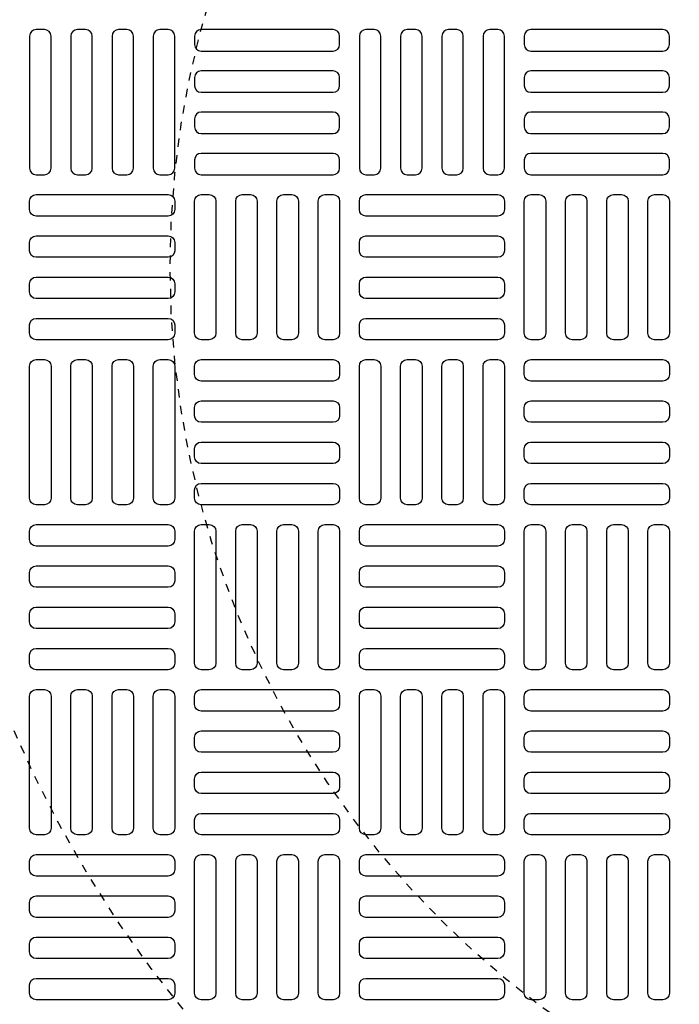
# Model space of a CAD drawing. Extents: x -169 to 6736, y -208 to 3022.
# Tile 465 of 656: x 1858 to 1866, y 1308 to 1320. Entities that reach past the tile are written whole.
import ezdxf

# ---------------------------------------------------------------- set-up
doc = ezdxf.new("R2010")
doc.units = 0
doc.header["$MEASUREMENT"] = 0
doc.header["$PDSIZE"] = 1
doc.linetypes.add('HIDDEN2', pattern=[0.28125, 0.1875, -0.09375])
doc.layers.get('DEFPOINTS').update_dxf_attribs({"linetype": 'CONTINUOUS'})
for name, color, linetype in [('DIM', 3, 'CONTINUOUS'), ('TANK-MANHOLE-COVER-40', 2, 'CONTINUOUS'), ('TANK-MANHOLE-COVER-HATCH-40', 252, 'CONTINUOUS')]:
    doc.layers.add(name, color=color, linetype=linetype)
doc.styles.add('SIMPLEX', font='simplex')
doc.dimstyles.new('DIM64', dxfattribs={"dimscale": 64, "dimtxt": 0.09375, "dimasz": 0.09375, "dimexe": 0.0625, "dimexo": 0.0625, "dimgap": 0.046875, "dimtad": 1, "dimdec": 4, "dimzin": 3, "dimdsep": 46, "dimlunit": 4, "dimtxsty": 'SIMPLEX', "dimcen": 0, "dimclrd": 256, "dimclre": 256, "dimclrt": 256, "dimadec": 0, "dimazin": 0, "dimtfac": 1, "dimtdec": 4, "dimtmove": 0, "dimatfit": 3, "dimfxl": 1, "dimfrac": 2, "dimtolj": 1, "dimtzin": 0, "dimarcsym": 0})

# ---------------------------------------------------------------- blocks, each defined once
blk = doc.blocks.new('*D33')
at = {"layer": 'DEFPOINTS', "color": 0, "transparency": 16777216}
for p in [(1800.266, 1380.018), (2061.773, 1380.018), (2061.773, 1254.018)]:
    blk.add_point(p, dxfattribs=at)
at = {"layer": 'DIM', "lineweight": -2, "transparency": 16777216}
for p, q in [((1804.266, 1380.018), (2065.773, 1380.018)), ((2061.773, 1260.018), (2061.773, 1374.018))]:
    blk.add_line(p, q, dxfattribs=at)
at = {"layer": 'DIM', "transparency": 16777216}
for points in [[(2060.773, 1374.018), (2062.773, 1374.018), (2061.773, 1380.018)], [(2060.773, 1260.018), (2062.773, 1260.018), (2061.773, 1254.018)]]:
    blk.add_solid(points, dxfattribs=at)
at = {"layer": 'DIM', "transparency": 16777216, "insert": (2055.201, 1317.018), "char_height": 6, "attachment_point": 5, "rotation": 90, "style": 'SIMPLEX'}
blk.add_mtext('\\A1;10\'-6"', dxfattribs=at)

msp = doc.modelspace()

# ---------------------------------------------------------------- linework, layer by layer
at = {"layer": 'DEFPOINTS', "color": 8, "linetype": 'HIDDEN2', "ltscale": 0.125}
msp.add_circle((1871.12278, 1317.01762), 14, dxfattribs=at)
msp.add_circle((1871.12278, 1317.01762), 14, dxfattribs=at)
at = {"layer": 'DEFPOINTS', "color": 8, "linetype": 'HIDDEN2', "ltscale": 0.5}
msp.add_circle((1871.12278, 1317.01762), 11, dxfattribs=at)
msp.add_circle((1871.12278, 1317.01762), 11, dxfattribs=at)
at = {"layer": 'TANK-MANHOLE-COVER-40', "color": 4, "linetype": 'Continuous'}
msp.add_circle((1871.12201, 1317.01762), 22.63902, dxfattribs=at)
at = {"layer": 'TANK-MANHOLE-COVER-40', "color": 1, "linetype": 'Continuous'}
msp.add_circle((1871.12201, 1317.01762), 22.44094, dxfattribs=at)
at = {"layer": 'TANK-MANHOLE-COVER-40', "color": 2, "linetype": 'Continuous'}
msp.add_circle((1871.12201, 1317.01762), 21.65354, dxfattribs=at)
at = {"layer": 'TANK-MANHOLE-COVER-HATCH-40', "linetype": 'Continuous', "flags": 128}
for points in [[(1858.62201, 1318.11999, 0.41421356), (1858.70075, 1318.19873), (1858.70075, 1319.77353, 0.41421356), (1858.62201, 1319.85227), (1858.52359, 1319.85227, 0.41421356), (1858.44485, 1319.77353), (1858.44485, 1318.19873, 0.41421356), (1858.52359, 1318.11999)], [(1859.11414, 1318.11999, 0.41421356), (1859.19288, 1318.19873), (1859.19288, 1319.77353, 0.41421356), (1859.11414, 1319.85227), (1859.01571, 1319.85227, 0.41421356), (1858.93697, 1319.77353), (1858.93697, 1318.19873, 0.41421356), (1859.01571, 1318.11999)], [(1859.60627, 1318.11999, 0.41421356), (1859.68501, 1318.19873), (1859.68501, 1319.77353, 0.41421356), (1859.60627, 1319.85227), (1859.50784, 1319.85227, 0.41421356), (1859.4291, 1319.77353), (1859.4291, 1318.19873, 0.41421356), (1859.50784, 1318.11999)], [(1860.09839, 1318.11999, 0.41421356), (1860.17713, 1318.19873), (1860.17713, 1319.77353, 0.41421356), (1860.09839, 1319.85227), (1859.99997, 1319.85227, 0.41421356), (1859.92123, 1319.77353), (1859.92123, 1318.19873, 0.41421356), (1859.99997, 1318.11999)], [(1860.41335, 1319.6751, 0.41421356), (1860.49209, 1319.59636), (1862.0669, 1319.59636, 0.41421356), (1862.14564, 1319.6751), (1862.14564, 1319.77353, 0.41421356), (1862.0669, 1319.85227), (1860.49209, 1319.85227, 0.41421356), (1860.41335, 1319.77353)], [(1862.55902, 1318.11999, 0.41421356), (1862.63776, 1318.19873), (1862.63776, 1319.77353, 0.41421356), (1862.55902, 1319.85227), (1862.4606, 1319.85227, 0.41421356), (1862.38186, 1319.77353), (1862.38186, 1318.19873, 0.41421356), (1862.4606, 1318.11999)], [(1863.05115, 1318.11999, 0.41421356), (1863.12989, 1318.19873), (1863.12989, 1319.77353, 0.41421356), (1863.05115, 1319.85227), (1862.95272, 1319.85227, 0.41421356), (1862.87398, 1319.77353), (1862.87398, 1318.19873, 0.41421356), (1862.95272, 1318.11999)], [(1863.54327, 1318.11999, 0.41421356), (1863.62201, 1318.19873), (1863.62201, 1319.77353, 0.41421356), (1863.54327, 1319.85227), (1863.44485, 1319.85227, 0.41421356), (1863.36611, 1319.77353), (1863.36611, 1318.19873, 0.41421356), (1863.44485, 1318.11999)], [(1864.0354, 1318.11999, 0.41421356), (1864.11414, 1318.19873), (1864.11414, 1319.77353, 0.41421356), (1864.0354, 1319.85227), (1863.93697, 1319.85227, 0.41421356), (1863.85823, 1319.77353), (1863.85823, 1318.19873, 0.41421356), (1863.93697, 1318.11999)], [(1864.35036, 1319.6751, 0.41421356), (1864.4291, 1319.59636), (1866.0039, 1319.59636, 0.41421356), (1866.08264, 1319.6751), (1866.08264, 1319.77353, 0.41421356), (1866.0039, 1319.85227), (1864.4291, 1319.85227, 0.41421356), (1864.35036, 1319.77353)], [(1860.41335, 1319.18298, 0.41421356), (1860.49209, 1319.10424), (1862.0669, 1319.10424, 0.41421356), (1862.14564, 1319.18298), (1862.14564, 1319.2814, 0.41421356), (1862.0669, 1319.36014), (1860.49209, 1319.36014, 0.41421356), (1860.41335, 1319.2814)], [(1864.35036, 1319.18298, 0.41421356), (1864.4291, 1319.10424), (1866.0039, 1319.10424, 0.41421356), (1866.08264, 1319.18298), (1866.08264, 1319.2814, 0.41421356), (1866.0039, 1319.36014), (1864.4291, 1319.36014, 0.41421356), (1864.35036, 1319.2814)], [(1860.41335, 1318.69085, 0.41421356), (1860.49209, 1318.61211), (1862.0669, 1318.61211, 0.41421356), (1862.14564, 1318.69085), (1862.14564, 1318.78928, 0.41421356), (1862.0669, 1318.86802), (1860.49209, 1318.86802, 0.41421356), (1860.41335, 1318.78928)], [(1864.35036, 1318.69085, 0.41421356), (1864.4291, 1318.61211), (1866.0039, 1318.61211, 0.41421356), (1866.08264, 1318.69085), (1866.08264, 1318.78928, 0.41421356), (1866.0039, 1318.86802), (1864.4291, 1318.86802, 0.41421356), (1864.35036, 1318.78928)], [(1860.41335, 1318.19873, 0.41421356), (1860.49209, 1318.11999), (1862.0669, 1318.11999, 0.41421356), (1862.14564, 1318.19873), (1862.14564, 1318.29715, 0.41421356), (1862.0669, 1318.37589), (1860.49209, 1318.37589, 0.41421356), (1860.41335, 1318.29715)], [(1864.35036, 1318.19873, 0.41421356), (1864.4291, 1318.11999), (1866.0039, 1318.11999, 0.41421356), (1866.08264, 1318.19873), (1866.08264, 1318.29715, 0.41421356), (1866.0039, 1318.37589), (1864.4291, 1318.37589, 0.41421356), (1864.35036, 1318.29715)], [(1860.17713, 1317.7066, -0.41421356), (1860.09839, 1317.62786), (1858.52359, 1317.62786, -0.41421356), (1858.44485, 1317.7066), (1858.44485, 1317.80503, -0.41421356), (1858.52359, 1317.88377), (1860.09839, 1317.88377, -0.41421356), (1860.17713, 1317.80503)], [(1860.59052, 1317.88377, -0.41421356), (1860.66926, 1317.80503), (1860.66926, 1316.23022, -0.41421356), (1860.59052, 1316.15148), (1860.49209, 1316.15148, -0.41421356), (1860.41335, 1316.23022), (1860.41335, 1317.80503, -0.41421356), (1860.49209, 1317.88377)], [(1861.08264, 1317.88377, -0.41421356), (1861.16138, 1317.80503), (1861.16138, 1316.23022, -0.41421356), (1861.08264, 1316.15148), (1860.98422, 1316.15148, -0.41421356), (1860.90548, 1316.23022), (1860.90548, 1317.80503, -0.41421356), (1860.98422, 1317.88377)], [(1861.57477, 1317.88377, -0.41421356), (1861.65351, 1317.80503), (1861.65351, 1316.23022, -0.41421356), (1861.57477, 1316.15148), (1861.47634, 1316.15148, -0.41421356), (1861.3976, 1316.23022), (1861.3976, 1317.80503, -0.41421356), (1861.47634, 1317.88377)], [(1862.0669, 1317.88377, -0.41421356), (1862.14564, 1317.80503), (1862.14564, 1316.23022, -0.41421356), (1862.0669, 1316.15148), (1861.96847, 1316.15148, -0.41421356), (1861.88973, 1316.23022), (1861.88973, 1317.80503, -0.41421356), (1861.96847, 1317.88377)], [(1864.11414, 1317.7066, -0.41421356), (1864.0354, 1317.62786), (1862.4606, 1317.62786, -0.41421356), (1862.38186, 1317.7066), (1862.38186, 1317.80503, -0.41421356), (1862.4606, 1317.88377), (1864.0354, 1317.88377, -0.41421356), (1864.11414, 1317.80503)], [(1864.52752, 1317.88377, -0.41421356), (1864.60627, 1317.80503), (1864.60627, 1316.23022, -0.41421356), (1864.52752, 1316.15148), (1864.4291, 1316.15148, -0.41421356), (1864.35036, 1316.23022), (1864.35036, 1317.80503, -0.41421356), (1864.4291, 1317.88377)], [(1865.01965, 1317.88377, -0.41421356), (1865.09839, 1317.80503), (1865.09839, 1316.23022, -0.41421356), (1865.01965, 1316.15148), (1864.92123, 1316.15148, -0.41421356), (1864.84249, 1316.23022), (1864.84249, 1317.80503, -0.41421356), (1864.92123, 1317.88377)], [(1865.51178, 1317.88377, -0.41421356), (1865.59052, 1317.80503), (1865.59052, 1316.23022, -0.41421356), (1865.51178, 1316.15148), (1865.41335, 1316.15148, -0.41421356), (1865.33461, 1316.23022), (1865.33461, 1317.80503, -0.41421356), (1865.41335, 1317.88377)], [(1866.0039, 1317.88377, -0.41421356), (1866.08264, 1317.80503), (1866.08264, 1316.23022, -0.41421356), (1866.0039, 1316.15148), (1865.90548, 1316.15148, -0.41421356), (1865.82674, 1316.23022), (1865.82674, 1317.80503, -0.41421356), (1865.90548, 1317.88377)], [(1860.17713, 1317.21447, -0.41421356), (1860.09839, 1317.13573), (1858.52359, 1317.13573, -0.41421356), (1858.44485, 1317.21447), (1858.44485, 1317.3129, -0.41421356), (1858.52359, 1317.39164), (1860.09839, 1317.39164, -0.41421356), (1860.17713, 1317.3129)], [(1864.11414, 1317.21447, -0.41421356), (1864.0354, 1317.13573), (1862.4606, 1317.13573, -0.41421356), (1862.38186, 1317.21447), (1862.38186, 1317.3129, -0.41421356), (1862.4606, 1317.39164), (1864.0354, 1317.39164, -0.41421356), (1864.11414, 1317.3129)], [(1860.17713, 1316.72235, -0.41421356), (1860.09839, 1316.64361), (1858.52359, 1316.64361, -0.41421356), (1858.44485, 1316.72235), (1858.44485, 1316.82077, -0.41421356), (1858.52359, 1316.89951), (1860.09839, 1316.89951, -0.41421356), (1860.17713, 1316.82077)], [(1864.11414, 1316.72235, -0.41421356), (1864.0354, 1316.64361), (1862.4606, 1316.64361, -0.41421356), (1862.38186, 1316.72235), (1862.38186, 1316.82077, -0.41421356), (1862.4606, 1316.89951), (1864.0354, 1316.89951, -0.41421356), (1864.11414, 1316.82077)], [(1860.17713, 1316.23022, -0.41421356), (1860.09839, 1316.15148), (1858.52359, 1316.15148, -0.41421356), (1858.44485, 1316.23022), (1858.44485, 1316.32865, -0.41421356), (1858.52359, 1316.40739), (1860.09839, 1316.40739, -0.41421356), (1860.17713, 1316.32865)], [(1864.11414, 1316.23022, -0.41421356), (1864.0354, 1316.15148), (1862.4606, 1316.15148, -0.41421356), (1862.38186, 1316.23022), (1862.38186, 1316.32865, -0.41421356), (1862.4606, 1316.40739), (1864.0354, 1316.40739, -0.41421356), (1864.11414, 1316.32865)], [(1858.62201, 1315.91526, -0.41421356), (1858.70075, 1315.83652), (1858.70075, 1314.26172, -0.41421356), (1858.62201, 1314.18298), (1858.52359, 1314.18298, -0.41421356), (1858.44485, 1314.26172), (1858.44485, 1315.83652, -0.41421356), (1858.52359, 1315.91526)], [(1859.11414, 1315.91526, -0.41421356), (1859.19288, 1315.83652), (1859.19288, 1314.26172, -0.41421356), (1859.11414, 1314.18298), (1859.01571, 1314.18298, -0.41421356), (1858.93697, 1314.26172), (1858.93697, 1315.83652, -0.41421356), (1859.01571, 1315.91526)], [(1859.60627, 1315.91526, -0.41421356), (1859.68501, 1315.83652), (1859.68501, 1314.26172, -0.41421356), (1859.60627, 1314.18298), (1859.50784, 1314.18298, -0.41421356), (1859.4291, 1314.26172), (1859.4291, 1315.83652, -0.41421356), (1859.50784, 1315.91526)], [(1860.09839, 1315.91526, -0.41421356), (1860.17713, 1315.83652), (1860.17713, 1314.26172, -0.41421356), (1860.09839, 1314.18298), (1859.99997, 1314.18298, -0.41421356), (1859.92123, 1314.26172), (1859.92123, 1315.83652, -0.41421356), (1859.99997, 1315.91526)], [(1860.41335, 1315.83652, -0.41421356), (1860.49209, 1315.91526), (1862.0669, 1315.91526, -0.41421356), (1862.14564, 1315.83652), (1862.14564, 1315.7381, -0.41421356), (1862.0669, 1315.65936), (1860.49209, 1315.65936, -0.41421356), (1860.41335, 1315.7381)], [(1862.55902, 1315.91526, -0.41421356), (1862.63776, 1315.83652), (1862.63776, 1314.26172, -0.41421356), (1862.55902, 1314.18298), (1862.4606, 1314.18298, -0.41421356), (1862.38186, 1314.26172), (1862.38186, 1315.83652, -0.41421356), (1862.4606, 1315.91526)], [(1863.05115, 1315.91526, -0.41421356), (1863.12989, 1315.83652), (1863.12989, 1314.26172, -0.41421356), (1863.05115, 1314.18298), (1862.95272, 1314.18298, -0.41421356), (1862.87398, 1314.26172), (1862.87398, 1315.83652, -0.41421356), (1862.95272, 1315.91526)], [(1863.54327, 1315.91526, -0.41421356), (1863.62201, 1315.83652), (1863.62201, 1314.26172, -0.41421356), (1863.54327, 1314.18298), (1863.44485, 1314.18298, -0.41421356), (1863.36611, 1314.26172), (1863.36611, 1315.83652, -0.41421356), (1863.44485, 1315.91526)], [(1864.0354, 1315.91526, -0.41421356), (1864.11414, 1315.83652), (1864.11414, 1314.26172, -0.41421356), (1864.0354, 1314.18298), (1863.93697, 1314.18298, -0.41421356), (1863.85823, 1314.26172), (1863.85823, 1315.83652, -0.41421356), (1863.93697, 1315.91526)], [(1864.35036, 1315.83652, -0.41421356), (1864.4291, 1315.91526), (1866.0039, 1315.91526, -0.41421356), (1866.08264, 1315.83652), (1866.08264, 1315.7381, -0.41421356), (1866.0039, 1315.65936), (1864.4291, 1315.65936, -0.41421356), (1864.35036, 1315.7381)], [(1860.41335, 1315.3444, -0.41421356), (1860.49209, 1315.42314), (1862.0669, 1315.42314, -0.41421356), (1862.14564, 1315.3444), (1862.14564, 1315.24597, -0.41421356), (1862.0669, 1315.16723), (1860.49209, 1315.16723, -0.41421356), (1860.41335, 1315.24597)], [(1864.35036, 1315.3444, -0.41421356), (1864.4291, 1315.42314), (1866.0039, 1315.42314, -0.41421356), (1866.08264, 1315.3444), (1866.08264, 1315.24597, -0.41421356), (1866.0039, 1315.16723), (1864.4291, 1315.16723, -0.41421356), (1864.35036, 1315.24597)], [(1860.41335, 1314.85227, -0.41421356), (1860.49209, 1314.93101), (1862.0669, 1314.93101, -0.41421356), (1862.14564, 1314.85227), (1862.14564, 1314.75384, -0.41421356), (1862.0669, 1314.6751), (1860.49209, 1314.6751, -0.41421356), (1860.41335, 1314.75384)], [(1864.35036, 1314.85227, -0.41421356), (1864.4291, 1314.93101), (1866.0039, 1314.93101, -0.41421356), (1866.08264, 1314.85227), (1866.08264, 1314.75384, -0.41421356), (1866.0039, 1314.6751), (1864.4291, 1314.6751, -0.41421356), (1864.35036, 1314.75384)], [(1860.41335, 1314.36014, -0.41421356), (1860.49209, 1314.43888), (1862.0669, 1314.43888, -0.41421356), (1862.14564, 1314.36014), (1862.14564, 1314.26172, -0.41421356), (1862.0669, 1314.18298), (1860.49209, 1314.18298, -0.41421356), (1860.41335, 1314.26172)], [(1864.35036, 1314.36014, -0.41421356), (1864.4291, 1314.43888), (1866.0039, 1314.43888, -0.41421356), (1866.08264, 1314.36014), (1866.08264, 1314.26172, -0.41421356), (1866.0039, 1314.18298), (1864.4291, 1314.18298, -0.41421356), (1864.35036, 1314.26172)], [(1860.17713, 1313.76959, -0.41421356), (1860.09839, 1313.69085), (1858.52359, 1313.69085, -0.41421356), (1858.44485, 1313.76959), (1858.44485, 1313.86802, -0.41421356), (1858.52359, 1313.94676), (1860.09839, 1313.94676, -0.41421356), (1860.17713, 1313.86802)], [(1860.59052, 1313.94676, -0.41421356), (1860.66926, 1313.86802), (1860.66926, 1312.29321, -0.41421356), (1860.59052, 1312.21447), (1860.49209, 1312.21447, -0.41421356), (1860.41335, 1312.29321), (1860.41335, 1313.86802, -0.41421356), (1860.49209, 1313.94676)], [(1861.08264, 1313.94676, -0.41421356), (1861.16138, 1313.86802), (1861.16138, 1312.29321, -0.41421356), (1861.08264, 1312.21447), (1860.98422, 1312.21447, -0.41421356), (1860.90548, 1312.29321), (1860.90548, 1313.86802, -0.41421356), (1860.98422, 1313.94676)], [(1861.57477, 1313.94676, -0.41421356), (1861.65351, 1313.86802), (1861.65351, 1312.29321, -0.41421356), (1861.57477, 1312.21447), (1861.47634, 1312.21447, -0.41421356), (1861.3976, 1312.29321), (1861.3976, 1313.86802, -0.41421356), (1861.47634, 1313.94676)], [(1862.0669, 1313.94676, -0.41421356), (1862.14564, 1313.86802), (1862.14564, 1312.29321, -0.41421356), (1862.0669, 1312.21447), (1861.96847, 1312.21447, -0.41421356), (1861.88973, 1312.29321), (1861.88973, 1313.86802, -0.41421356), (1861.96847, 1313.94676)], [(1864.11414, 1313.76959, -0.41421356), (1864.0354, 1313.69085), (1862.4606, 1313.69085, -0.41421356), (1862.38186, 1313.76959), (1862.38186, 1313.86802, -0.41421356), (1862.4606, 1313.94676), (1864.0354, 1313.94676, -0.41421356), (1864.11414, 1313.86802)], [(1864.52752, 1313.94676, -0.41421356), (1864.60627, 1313.86802), (1864.60627, 1312.29321, -0.41421356), (1864.52752, 1312.21447), (1864.4291, 1312.21447, -0.41421356), (1864.35036, 1312.29321), (1864.35036, 1313.86802, -0.41421356), (1864.4291, 1313.94676)], [(1865.01965, 1313.94676, -0.41421356), (1865.09839, 1313.86802), (1865.09839, 1312.29321, -0.41421356), (1865.01965, 1312.21447), (1864.92123, 1312.21447, -0.41421356), (1864.84249, 1312.29321), (1864.84249, 1313.86802, -0.41421356), (1864.92123, 1313.94676)], [(1865.51178, 1313.94676, -0.41421356), (1865.59052, 1313.86802), (1865.59052, 1312.29321, -0.41421356), (1865.51178, 1312.21447), (1865.41335, 1312.21447, -0.41421356), (1865.33461, 1312.29321), (1865.33461, 1313.86802, -0.41421356), (1865.41335, 1313.94676)], [(1866.0039, 1313.94676, -0.41421356), (1866.08264, 1313.86802), (1866.08264, 1312.29321, -0.41421356), (1866.0039, 1312.21447), (1865.90548, 1312.21447, -0.41421356), (1865.82674, 1312.29321), (1865.82674, 1313.86802, -0.41421356), (1865.90548, 1313.94676)], [(1860.17713, 1313.27747, -0.41421356), (1860.09839, 1313.19873), (1858.52359, 1313.19873, -0.41421356), (1858.44485, 1313.27747), (1858.44485, 1313.37589, -0.41421356), (1858.52359, 1313.45463), (1860.09839, 1313.45463, -0.41421356), (1860.17713, 1313.37589)], [(1864.11414, 1313.27747, -0.41421356), (1864.0354, 1313.19873), (1862.4606, 1313.19873, -0.41421356), (1862.38186, 1313.27747), (1862.38186, 1313.37589, -0.41421356), (1862.4606, 1313.45463), (1864.0354, 1313.45463, -0.41421356), (1864.11414, 1313.37589)], [(1860.17713, 1312.78534, -0.41421356), (1860.09839, 1312.7066), (1858.52359, 1312.7066, -0.41421356), (1858.44485, 1312.78534), (1858.44485, 1312.88377, -0.41421356), (1858.52359, 1312.96251), (1860.09839, 1312.96251, -0.41421356), (1860.17713, 1312.88377)], [(1864.11414, 1312.78534, -0.41421356), (1864.0354, 1312.7066), (1862.4606, 1312.7066, -0.41421356), (1862.38186, 1312.78534), (1862.38186, 1312.88377, -0.41421356), (1862.4606, 1312.96251), (1864.0354, 1312.96251, -0.41421356), (1864.11414, 1312.88377)], [(1860.17713, 1312.29321, -0.41421356), (1860.09839, 1312.21447), (1858.52359, 1312.21447, -0.41421356), (1858.44485, 1312.29321), (1858.44485, 1312.39164, -0.41421356), (1858.52359, 1312.47038), (1860.09839, 1312.47038, -0.41421356), (1860.17713, 1312.39164)], [(1864.11414, 1312.29321, -0.41421356), (1864.0354, 1312.21447), (1862.4606, 1312.21447, -0.41421356), (1862.38186, 1312.29321), (1862.38186, 1312.39164, -0.41421356), (1862.4606, 1312.47038), (1864.0354, 1312.47038, -0.41421356), (1864.11414, 1312.39164)], [(1858.62201, 1311.97825, -0.41421356), (1858.70075, 1311.89951), (1858.70075, 1310.32471, -0.41421356), (1858.62201, 1310.24597), (1858.52359, 1310.24597, -0.41421356), (1858.44485, 1310.32471), (1858.44485, 1311.89951, -0.41421356), (1858.52359, 1311.97825)], [(1859.11414, 1311.97825, -0.41421356), (1859.19288, 1311.89951), (1859.19288, 1310.32471, -0.41421356), (1859.11414, 1310.24597), (1859.01571, 1310.24597, -0.41421356), (1858.93697, 1310.32471), (1858.93697, 1311.89951, -0.41421356), (1859.01571, 1311.97825)], [(1859.60627, 1311.97825, -0.41421356), (1859.68501, 1311.89951), (1859.68501, 1310.32471, -0.41421356), (1859.60627, 1310.24597), (1859.50784, 1310.24597, -0.41421356), (1859.4291, 1310.32471), (1859.4291, 1311.89951, -0.41421356), (1859.50784, 1311.97825)], [(1860.09839, 1311.97825, -0.41421356), (1860.17713, 1311.89951), (1860.17713, 1310.32471, -0.41421356), (1860.09839, 1310.24597), (1859.99997, 1310.24597, -0.41421356), (1859.92123, 1310.32471), (1859.92123, 1311.89951, -0.41421356), (1859.99997, 1311.97825)], [(1860.41335, 1311.89951, -0.41421356), (1860.49209, 1311.97825), (1862.0669, 1311.97825, -0.41421356), (1862.14564, 1311.89951), (1862.14564, 1311.80109, -0.41421356), (1862.0669, 1311.72235), (1860.49209, 1311.72235, -0.41421356), (1860.41335, 1311.80109)], [(1862.55902, 1311.97825, -0.41421356), (1862.63776, 1311.89951), (1862.63776, 1310.32471, -0.41421356), (1862.55902, 1310.24597), (1862.4606, 1310.24597, -0.41421356), (1862.38186, 1310.32471), (1862.38186, 1311.89951, -0.41421356), (1862.4606, 1311.97825)], [(1863.05115, 1311.97825, -0.41421356), (1863.12989, 1311.89951), (1863.12989, 1310.32471, -0.41421356), (1863.05115, 1310.24597), (1862.95272, 1310.24597, -0.41421356), (1862.87398, 1310.32471), (1862.87398, 1311.89951, -0.41421356), (1862.95272, 1311.97825)], [(1863.54327, 1311.97825, -0.41421356), (1863.62201, 1311.89951), (1863.62201, 1310.32471, -0.41421356), (1863.54327, 1310.24597), (1863.44485, 1310.24597, -0.41421356), (1863.36611, 1310.32471), (1863.36611, 1311.89951, -0.41421356), (1863.44485, 1311.97825)], [(1864.0354, 1311.97825, -0.41421356), (1864.11414, 1311.89951), (1864.11414, 1310.32471, -0.41421356), (1864.0354, 1310.24597), (1863.93697, 1310.24597, -0.41421356), (1863.85823, 1310.32471), (1863.85823, 1311.89951, -0.41421356), (1863.93697, 1311.97825)], [(1864.35036, 1311.89951, -0.41421356), (1864.4291, 1311.97825), (1866.0039, 1311.97825, -0.41421356), (1866.08264, 1311.89951), (1866.08264, 1311.80109, -0.41421356), (1866.0039, 1311.72235), (1864.4291, 1311.72235, -0.41421356), (1864.35036, 1311.80109)], [(1860.41335, 1311.40739, -0.41421356), (1860.49209, 1311.48613), (1862.0669, 1311.48613, -0.41421356), (1862.14564, 1311.40739), (1862.14564, 1311.30896, -0.41421356), (1862.0669, 1311.23022), (1860.49209, 1311.23022, -0.41421356), (1860.41335, 1311.30896)], [(1864.35036, 1311.40739, -0.41421356), (1864.4291, 1311.48613), (1866.0039, 1311.48613, -0.41421356), (1866.08264, 1311.40739), (1866.08264, 1311.30896, -0.41421356), (1866.0039, 1311.23022), (1864.4291, 1311.23022, -0.41421356), (1864.35036, 1311.30896)], [(1860.41335, 1310.91526, -0.41421356), (1860.49209, 1310.994), (1862.0669, 1310.994, -0.41421356), (1862.14564, 1310.91526), (1862.14564, 1310.81684, -0.41421356), (1862.0669, 1310.7381), (1860.49209, 1310.7381, -0.41421356), (1860.41335, 1310.81684)], [(1864.35036, 1310.91526, -0.41421356), (1864.4291, 1310.994), (1866.0039, 1310.994, -0.41421356), (1866.08264, 1310.91526), (1866.08264, 1310.81684, -0.41421356), (1866.0039, 1310.7381), (1864.4291, 1310.7381, -0.41421356), (1864.35036, 1310.81684)], [(1860.41335, 1310.42314, -0.41421356), (1860.49209, 1310.50188), (1862.0669, 1310.50188, -0.41421356), (1862.14564, 1310.42314), (1862.14564, 1310.32471, -0.41421356), (1862.0669, 1310.24597), (1860.49209, 1310.24597, -0.41421356), (1860.41335, 1310.32471)], [(1864.35036, 1310.42314, -0.41421356), (1864.4291, 1310.50188), (1866.0039, 1310.50188, -0.41421356), (1866.08264, 1310.42314), (1866.08264, 1310.32471, -0.41421356), (1866.0039, 1310.24597), (1864.4291, 1310.24597, -0.41421356), (1864.35036, 1310.32471)], [(1860.17713, 1309.83258, -0.41421356), (1860.09839, 1309.75384), (1858.52359, 1309.75384, -0.41421356), (1858.44485, 1309.83258), (1858.44485, 1309.93101, -0.41421356), (1858.52359, 1310.00975), (1860.09839, 1310.00975, -0.41421356), (1860.17713, 1309.93101)], [(1860.59052, 1310.00975, -0.41421356), (1860.66926, 1309.93101), (1860.66926, 1308.35621, -0.41421356), (1860.59052, 1308.27747), (1860.49209, 1308.27747, -0.41421356), (1860.41335, 1308.35621), (1860.41335, 1309.93101, -0.41421356), (1860.49209, 1310.00975)], [(1861.08264, 1310.00975, -0.41421356), (1861.16138, 1309.93101), (1861.16138, 1308.35621, -0.41421356), (1861.08264, 1308.27747), (1860.98422, 1308.27747, -0.41421356), (1860.90548, 1308.35621), (1860.90548, 1309.93101, -0.41421356), (1860.98422, 1310.00975)], [(1861.57477, 1310.00975, -0.41421356), (1861.65351, 1309.93101), (1861.65351, 1308.35621, -0.41421356), (1861.57477, 1308.27747), (1861.47634, 1308.27747, -0.41421356), (1861.3976, 1308.35621), (1861.3976, 1309.93101, -0.41421356), (1861.47634, 1310.00975)], [(1862.0669, 1310.00975, -0.41421356), (1862.14564, 1309.93101), (1862.14564, 1308.35621, -0.41421356), (1862.0669, 1308.27747), (1861.96847, 1308.27747, -0.41421356), (1861.88973, 1308.35621), (1861.88973, 1309.93101, -0.41421356), (1861.96847, 1310.00975)], [(1864.11414, 1309.83258, -0.41421356), (1864.0354, 1309.75384), (1862.4606, 1309.75384, -0.41421356), (1862.38186, 1309.83258), (1862.38186, 1309.93101, -0.41421356), (1862.4606, 1310.00975), (1864.0354, 1310.00975, -0.41421356), (1864.11414, 1309.93101)], [(1864.52752, 1310.00975, -0.41421356), (1864.60627, 1309.93101), (1864.60627, 1308.35621, -0.41421356), (1864.52752, 1308.27747), (1864.4291, 1308.27747, -0.41421356), (1864.35036, 1308.35621), (1864.35036, 1309.93101, -0.41421356), (1864.4291, 1310.00975)], [(1865.01965, 1310.00975, -0.41421356), (1865.09839, 1309.93101), (1865.09839, 1308.35621, -0.41421356), (1865.01965, 1308.27747), (1864.92123, 1308.27747, -0.41421356), (1864.84249, 1308.35621), (1864.84249, 1309.93101, -0.41421356), (1864.92123, 1310.00975)], [(1865.51178, 1310.00975, -0.41421356), (1865.59052, 1309.93101), (1865.59052, 1308.35621, -0.41421356), (1865.51178, 1308.27747), (1865.41335, 1308.27747, -0.41421356), (1865.33461, 1308.35621), (1865.33461, 1309.93101, -0.41421356), (1865.41335, 1310.00975)], [(1866.0039, 1310.00975, -0.41421356), (1866.08264, 1309.93101), (1866.08264, 1308.35621, -0.41421356), (1866.0039, 1308.27747), (1865.90548, 1308.27747, -0.41421356), (1865.82674, 1308.35621), (1865.82674, 1309.93101, -0.41421356), (1865.90548, 1310.00975)], [(1860.17713, 1309.34046, -0.41421356), (1860.09839, 1309.26172), (1858.52359, 1309.26172, -0.41421356), (1858.44485, 1309.34046), (1858.44485, 1309.43888, -0.41421356), (1858.52359, 1309.51762), (1860.09839, 1309.51762, -0.41421356), (1860.17713, 1309.43888)], [(1864.11414, 1309.34046, -0.41421356), (1864.0354, 1309.26172), (1862.4606, 1309.26172, -0.41421356), (1862.38186, 1309.34046), (1862.38186, 1309.43888, -0.41421356), (1862.4606, 1309.51762), (1864.0354, 1309.51762, -0.41421356), (1864.11414, 1309.43888)], [(1860.17713, 1308.84833, -0.41421356), (1860.09839, 1308.76959), (1858.52359, 1308.76959, -0.41421356), (1858.44485, 1308.84833), (1858.44485, 1308.94676, -0.41421356), (1858.52359, 1309.0255), (1860.09839, 1309.0255, -0.41421356), (1860.17713, 1308.94676)], [(1864.11414, 1308.84833, -0.41421356), (1864.0354, 1308.76959), (1862.4606, 1308.76959, -0.41421356), (1862.38186, 1308.84833), (1862.38186, 1308.94676, -0.41421356), (1862.4606, 1309.0255), (1864.0354, 1309.0255, -0.41421356), (1864.11414, 1308.94676)], [(1860.17713, 1308.35621, -0.41421356), (1860.09839, 1308.27747), (1858.52359, 1308.27747, -0.41421356), (1858.44485, 1308.35621), (1858.44485, 1308.45463, -0.41421356), (1858.52359, 1308.53337), (1860.09839, 1308.53337, -0.41421356), (1860.17713, 1308.45463)], [(1864.11414, 1308.35621, -0.41421356), (1864.0354, 1308.27747), (1862.4606, 1308.27747, -0.41421356), (1862.38186, 1308.35621), (1862.38186, 1308.45463, -0.41421356), (1862.4606, 1308.53337), (1864.0354, 1308.53337, -0.41421356), (1864.11414, 1308.45463)]]:
    msp.add_lwpolyline(points, format="xyb", close=True, dxfattribs=at)

# ---------------------------------------------------------------- dimensions: what is measured, and where the dimension line sits
at = {"layer": 'DIM'}
dim = msp.add_linear_dim(base=(2061.77254, 1380.01839), p1=(2061.77254, 1254.01839), p2=(1800.26617, 1380.01839), angle=90, dimstyle='DIM64', dxfattribs=at)
dim.commit()
dim.dimension.update_dxf_attribs({"geometry": '*D33', "text_midpoint": (2055.20111, 1317.01839)})

doc.saveas('drawing.dxf')
